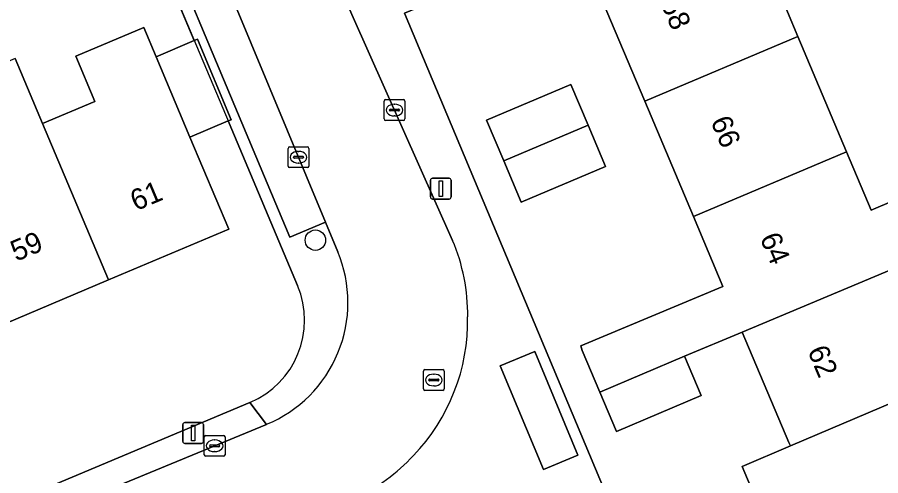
# Model space of a CAD drawing. Extents: x 157767 to 159172, y 387839 to 389425.
# Drawn here: x 158941.49 to 158982.89, y 388129.26 to 388151.24 of the extents above; entities that cross this region are included whole.
import ezdxf

# ---------------------------------------------------------------- set-up
doc = ezdxf.new("R2010")
doc.units = 0
for name, color, linetype in [('IMGEO_Boom', 7, 'Continuous'), ('IMGEO_Erf', 7, 'Continuous'), ('IMGEO_Kolk', 7, 'Continuous'), ('IMGEO_Lichtmast', 7, 'Continuous'), ('IMGEO_Muur', 7, 'Continuous'), ('IMGEO_Pand', 7, 'Continuous'), ('IMGEO_Pand_nummerreeks', 7, 'Continuous'), ('IMGEO_Parkeervlak_open', 7, 'Continuous'), ('IMGEO_Rijbaan_lokaal_open', 7, 'Continuous'), ('IMGEO_Rioolput', 7, 'Continuous'), ('IMGEO_Voetpad_open', 7, 'Continuous')]:
    doc.layers.add(name, color=color, linetype=linetype)

msp = doc.modelspace()

# ---------------------------------------------------------------- linework, layer by layer
at = {"layer": 'IMGEO_Boom'}
msp.add_circle((158955.781, 388140.551), 0.489, dxfattribs=at)
at = {"layer": 'IMGEO_Erf'}
for points in [[(159000, 388135.956), (159000.62, 388136.217), (159000, 388137.619), (158999.939, 388137.764), (158996.953, 388144.862), (158994.605, 388143.866), (158993.067, 388147.494), (158995.415, 388148.489), (158989.11, 388163.499), (158960.785, 388151.731), (158960.049, 388151.425), (158969.624, 388128.603), (158976.308, 388112.673), (158976.471, 388112.284), (158981.931, 388116.011), (158982.857, 388113.648), (158986.676, 388116.918), (159002.853, 388130.771), (159002.664, 388131.38), (159000, 388130.255), (158998.055, 388129.433), (158997.033, 388131.851), (158996.011, 388134.27)], [(158968.857, 388146.061), (158969.694, 388144.078), (158965.649, 388142.369), (158964.811, 388144.35), (158963.986, 388146.303), (158968.032, 388148.013)]]:
    msp.add_lwpolyline(points, close=True, dxfattribs=at)
for points in [[(158947.552, 388150.74), (158948.139, 388149.347), (158949.973, 388150.121), (158944.945, 388162.027), (158939.792, 388159.853)], [(158988.377, 388121.426), (158981.051, 388118.331), (158978.616, 388124.096), (158976.245, 388129.706), (158978.558, 388130.687), (158978.485, 388130.86), (158976.251, 388136.147), (158973.488, 388134.987), (158974.286, 388133.098), (158970.219, 388131.38), (158969.422, 388133.266), (158968.579, 388135.26), (158968.504, 388135.487), (158975.326, 388138.337), (158973.912, 388141.684), (158971.577, 388147.211), (158969.132, 388152.997), (158976.474, 388156.1), (158978.421, 388151.495), (158978.919, 388150.315), (158981.254, 388144.788), (158982.435, 388141.992), (158985.475, 388143.277)], [(158941.389, 388149.258), (158942.704, 388146.144), (158945.204, 388147.199), (158944.291, 388149.365), (158947.552, 388150.74)], [(158954.93, 388138.382), (158951.643, 388146.165), (158951.601, 388146.264), (158949.766, 388145.49), (158951.626, 388141.079), (158945.865, 388138.649), (158940.353, 388136.324)], [(158907.823, 388113.94), (158952.637, 388132.769)]]:
    msp.add_lwpolyline(points, dxfattribs=at)
msp.add_arc((158950.977, 388136.722), 4.288, 292.7837, 22.7747, dxfattribs=at)
at = {"layer": 'IMGEO_Kolk'}
for p, q in [((158959.074, 388146.361), (158959.074, 388147.213)), ((158959.149, 388147.287), (158960.001, 388147.287)), ((158959.562, 388147.067), (158959.587, 388147.067)), ((158960.075, 388147.213), (158960.075, 388146.361)), ((158959.333, 388146.781), (158959.333, 388146.793)), ((158959.771, 388146.744), (158959.373, 388146.744)), ((158959.376, 388146.83), (158959.774, 388146.83)), ((158959.817, 388146.793), (158959.817, 388146.781)), ((158960.001, 388146.287), (158959.149, 388146.287)), ((158959.585, 388146.507), (158959.56, 388146.507)), ((158954.473, 388144.101), (158954.473, 388144.953)), ((158954.548, 388145.027), (158955.4, 388145.027)), ((158955.474, 388144.953), (158955.474, 388144.101)), ((158954.732, 388144.521), (158954.732, 388144.533)), ((158955.17, 388144.484), (158954.772, 388144.484)), ((158954.775, 388144.57), (158955.173, 388144.57)), ((158954.961, 388144.807), (158954.986, 388144.807)), ((158955.216, 388144.533), (158955.216, 388144.521)), ((158954.984, 388144.247), (158954.959, 388144.247)), ((158955.4, 388144.027), (158954.548, 388144.027)), ((158950.451, 388130.268), (158950.451, 388131.12)), ((158950.526, 388131.194), (158951.378, 388131.194)), ((158950.939, 388130.974), (158950.964, 388130.974)), ((158951.452, 388131.12), (158951.452, 388130.268)), ((158950.71, 388130.688), (158950.71, 388130.7)), ((158951.148, 388130.651), (158950.75, 388130.651)), ((158950.753, 388130.737), (158951.151, 388130.737)), ((158950.962, 388130.414), (158950.937, 388130.414)), ((158951.194, 388130.7), (158951.194, 388130.688)), ((158951.378, 388130.194), (158950.526, 388130.194))]:
    msp.add_line(p, q, dxfattribs=at)
for points in [[(158959.074, 388146.361), (158959.074, 388147.213)], [(158959.149, 388147.287), (158960.001, 388147.287)], [(158960.075, 388147.213), (158960.075, 388146.361)], [(158960.001, 388146.287), (158959.149, 388146.287)], [(158954.473, 388144.101), (158954.473, 388144.953)], [(158954.548, 388145.027), (158955.4, 388145.027)], [(158955.474, 388144.953), (158955.474, 388144.101)], [(158955.4, 388144.027), (158954.548, 388144.027)], [(158950.451, 388130.268), (158950.451, 388131.12)], [(158950.526, 388131.194), (158951.378, 388131.194)], [(158951.452, 388131.12), (158951.452, 388130.268)], [(158951.378, 388130.194), (158950.526, 388130.194)]]:
    msp.add_lwpolyline(points, dxfattribs=at)
for centre, radius, start, end in [((158959.151, 388147.211), 0.0765, 91.552, 178.448), ((158959.151, 388147.211), 0.0765, 91.552, 178.448), ((158959.999, 388147.211), 0.0765, 1.552, 88.448), ((158959.999, 388147.211), 0.0765, 1.552, 88.448), ((158959.373, 388146.79), 0.0403, 85.8775, 175.7526), ((158959.37, 388146.78), 0.0366, 178.938, 274.7102), ((158959.774, 388146.787), 0.043, 264.8664, 352.4533), ((158959.778, 388146.792), 0.0386, 1.7309, 96.639), ((158959.151, 388146.363), 0.0765, 181.552, 268.448), ((158959.151, 388146.363), 0.0765, 181.552, 268.448), ((158959.999, 388146.363), 0.0765, 271.552, 358.448), ((158959.999, 388146.363), 0.0765, 271.552, 358.448), ((158954.55, 388144.951), 0.0765, 91.552, 178.448), ((158954.55, 388144.951), 0.0765, 91.552, 178.448), ((158955.398, 388144.951), 0.0765, 1.552, 88.448), ((158955.398, 388144.951), 0.0765, 1.552, 88.448), ((158954.772, 388144.53), 0.0403, 85.8775, 175.7526), ((158954.769, 388144.52), 0.0366, 178.938, 274.7102), ((158955.173, 388144.527), 0.043, 264.8664, 352.4533), ((158955.177, 388144.532), 0.0386, 1.7309, 96.639), ((158954.55, 388144.103), 0.0765, 181.552, 268.448), ((158954.55, 388144.103), 0.0765, 181.552, 268.448), ((158955.398, 388144.103), 0.0765, 271.552, 358.448), ((158955.398, 388144.103), 0.0765, 271.552, 358.448), ((158950.528, 388131.118), 0.0765, 91.552, 178.448), ((158950.528, 388131.118), 0.0765, 91.552, 178.448), ((158951.376, 388131.118), 0.0765, 1.552, 88.448), ((158951.376, 388131.118), 0.0765, 1.552, 88.448), ((158950.75, 388130.697), 0.0403, 85.8775, 175.7526), ((158950.747, 388130.687), 0.0366, 178.938, 274.7102), ((158951.151, 388130.694), 0.043, 264.8664, 352.4533), ((158951.155, 388130.699), 0.0386, 1.7309, 96.639), ((158950.528, 388130.27), 0.0765, 181.552, 268.448), ((158950.528, 388130.27), 0.0765, 181.552, 268.448), ((158951.376, 388130.27), 0.0765, 271.552, 358.448), ((158951.376, 388130.27), 0.0765, 271.552, 358.448)]:
    msp.add_arc(centre, radius, start, end, dxfattribs=at)
for centre, major_axis, ratio, start_param, end_param in [((158959.561, 388146.787), (-0.387, 0.002), 0.722429, 4.712389, 7.853982), ((158959.586, 388146.787), (-0.39, 0.002), 0.717154, 1.570796, 4.712389), ((158954.96, 388144.527), (-0.387, 0.002), 0.722429, 4.712389, 7.853982), ((158954.985, 388144.527), (-0.39, 0.002), 0.717154, 1.570796, 4.712389), ((158950.938, 388130.694), (-0.387, 0.002), 0.722429, 4.712389, 7.853982), ((158950.963, 388130.694), (-0.39, 0.002), 0.717154, 1.570796, 4.712389)]:
    msp.add_ellipse(centre, major_axis=major_axis, ratio=ratio, start_param=start_param, end_param=end_param, dxfattribs=at)
at = {"layer": 'IMGEO_Lichtmast'}
for p, q in [((158961.299, 388142.621), (158961.299, 388143.421)), ((158961.299, 388143.421), (158961.299, 388142.621)), ((158961.399, 388143.521), (158962.189, 388143.521)), ((158962.189, 388143.521), (158961.399, 388143.521)), ((158962.289, 388143.421), (158962.289, 388142.621)), ((158962.289, 388142.621), (158962.289, 388143.421)), ((158962.189, 388142.521), (158961.399, 388142.521)), ((158961.399, 388142.521), (158962.189, 388142.521)), ((158949.425, 388130.908), (158949.425, 388131.708)), ((158949.425, 388131.708), (158949.425, 388130.908)), ((158949.525, 388131.808), (158950.315, 388131.808)), ((158950.315, 388131.808), (158949.525, 388131.808)), ((158950.415, 388131.708), (158950.415, 388130.908)), ((158950.415, 388130.908), (158950.415, 388131.708)), ((158950.315, 388130.808), (158949.525, 388130.808)), ((158949.525, 388130.808), (158950.315, 388130.808))]:
    msp.add_line(p, q, dxfattribs=at)
for points in [[(158961.719, 388143.396), (158961.869, 388143.396), (158961.869, 388142.646), (158961.719, 388142.646), (158961.719, 388143.396)], [(158949.845, 388131.683), (158949.995, 388131.683), (158949.995, 388130.933), (158949.845, 388130.933), (158949.845, 388131.683)]]:
    msp.add_lwpolyline(points, dxfattribs=at)
for centre, start, end in [((158961.399, 388143.421), 90, 180), ((158961.399, 388143.421), 90, 180), ((158962.189, 388143.421), 0, 90), ((158962.189, 388143.421), 360, 90), ((158961.399, 388142.621), 180, 270), ((158961.399, 388142.621), 180, 270), ((158962.189, 388142.621), 270, 0), ((158962.189, 388142.621), 270, 0), ((158949.525, 388131.708), 90, 180), ((158949.525, 388131.708), 90, 180), ((158950.315, 388131.708), 0, 90), ((158950.315, 388131.708), 360, 90), ((158949.525, 388130.908), 180, 270), ((158949.525, 388130.908), 180, 270), ((158950.315, 388130.908), 270, 0), ((158950.315, 388130.908), 270, 0)]:
    msp.add_arc(centre, 0.1, start, end, dxfattribs=at)
at = {"layer": 'IMGEO_Muur'}
msp.add_lwpolyline([(158944.945, 388162.027), (158951.643, 388146.165)], dxfattribs=at)
at = {"layer": 'IMGEO_Pand'}
for points in [[(158978.919, 388150.315), (158978.421, 388151.495), (158976.474, 388156.1), (158969.132, 388152.997), (158971.577, 388147.211)], [(158949.766, 388145.49), (158948.139, 388149.347), (158947.552, 388150.74), (158944.291, 388149.365), (158945.204, 388147.199), (158942.704, 388146.144), (158945.865, 388138.649), (158951.626, 388141.079)], [(158981.254, 388144.788), (158978.919, 388150.315), (158971.577, 388147.211), (158973.912, 388141.684)], [(158949.973, 388150.121), (158948.139, 388149.347), (158949.766, 388145.49), (158951.601, 388146.264), (158951.749, 388146.326), (158950.122, 388150.184)], [(158942.704, 388146.144), (158941.389, 388149.258), (158935.771, 388146.886), (158936.198, 388145.874), (158937.53, 388142.714), (158940.243, 388136.278), (158940.353, 388136.324), (158945.865, 388138.649)], [(158968.857, 388146.061), (158968.032, 388148.013), (158963.986, 388146.303), (158964.811, 388144.35)], [(158968.857, 388146.061), (158964.811, 388144.35), (158965.649, 388142.369), (158969.694, 388144.078)], [(158981.254, 388144.788), (158973.912, 388141.684), (158975.326, 388138.337), (158968.504, 388135.487), (158968.579, 388135.26), (158969.422, 388133.266), (158973.488, 388134.987), (158976.251, 388136.147), (158983.606, 388139.219), (158986.632, 388140.541), (158985.475, 388143.277), (158982.435, 388141.992)], [(158983.606, 388139.219), (158976.251, 388136.147), (158978.485, 388130.86), (158978.558, 388130.687), (158983.567, 388132.81), (158983.641, 388132.635), (158985.972, 388133.62)], [(158973.488, 388134.987), (158969.422, 388133.266), (158970.219, 388131.38), (158974.286, 388133.098)], [(158986.49, 388133.706), (158986.019, 388133.508), (158985.972, 388133.62), (158983.641, 388132.635), (158983.567, 388132.81), (158978.558, 388130.687), (158976.245, 388129.706), (158978.616, 388124.096), (158985.931, 388127.215), (158988.736, 388128.403)]]:
    msp.add_lwpolyline(points, close=True, dxfattribs=at)
at = {"layer": 'IMGEO_Parkeervlak_open'}
for points in [[(158947.397, 388162.567), (158945.682, 388161.839), (158954.55, 388140.693), (158956.265, 388141.421), (158950.876, 388154.368)], [(158966.713, 388129.562), (158968.367, 388130.252), (158966.297, 388135.219), (158964.643, 388134.529)]]:
    msp.add_lwpolyline(points, close=True, dxfattribs=at)
at = {"layer": 'IMGEO_Rijbaan_lokaal_open'}
for points in [[(158962.362, 388140.54), (158957.53, 388151.375), (158955.538, 388156.061), (158946.155, 388178.139), (158944.877, 388181.147), (158935.987, 388202.537), (158927.632, 388222.6), (158925.58, 388227.526), (158919.009, 388230.287), (158922.802, 388220.954), (158932.194, 388198.662), (158938.422, 388183.849), (158944.504, 388169.384), (158945.86, 388166.188), (158947.397, 388162.567), (158950.876, 388154.368), (158956.265, 388141.421), (158956.858, 388139.996)], [(158953.438, 388131.723), (158942.555, 388127.219), (158929.482, 388121.771), (158908.943, 388113.158), (158897.252, 388108.195), (158891.48, 388105.745), (158883.253, 388102.33), (158873.768, 388098.392), (158867.612, 388095.766), (158855.826, 388090.739), (158841.985, 388084.913)]]:
    msp.add_lwpolyline(points, dxfattribs=at)
for centre, radius, start, end in [((158954.008, 388136.99), 9.077, 359.24, 23.0194), ((158951.021, 388137.566), 6.323, 292.4776, 22.6027), ((158953.736, 388136.696), 9.349, 316.1975, 1.0645), ((158953.346, 388136.961), 9.815, 296.493, 316.66)]:
    msp.add_arc(centre, radius, start, end, dxfattribs=at)
at = {"layer": 'IMGEO_Rioolput'}
for p, q in [((158960.959, 388133.421), (158960.959, 388134.273)), ((158961.034, 388134.347), (158961.886, 388134.347)), ((158961.447, 388134.127), (158961.472, 388134.127)), ((158961.96, 388134.273), (158961.96, 388133.421)), ((158961.218, 388133.841), (158961.218, 388133.853)), ((158961.656, 388133.804), (158961.258, 388133.804)), ((158961.261, 388133.89), (158961.659, 388133.89)), ((158961.702, 388133.853), (158961.702, 388133.841)), ((158961.886, 388133.347), (158961.034, 388133.347)), ((158961.47, 388133.567), (158961.445, 388133.567))]:
    msp.add_line(p, q, dxfattribs=at)
for points in [[(158960.959, 388133.421), (158960.959, 388134.273)], [(158961.034, 388134.347), (158961.886, 388134.347)], [(158961.96, 388134.273), (158961.96, 388133.421)], [(158961.886, 388133.347), (158961.034, 388133.347)]]:
    msp.add_lwpolyline(points, dxfattribs=at)
for centre, radius, start, end in [((158961.036, 388134.271), 0.0765, 91.552, 178.448), ((158961.036, 388134.271), 0.0765, 91.552, 178.448), ((158961.884, 388134.271), 0.0765, 1.552, 88.448), ((158961.884, 388134.271), 0.0765, 1.552, 88.448), ((158961.258, 388133.85), 0.0403, 85.8775, 175.7526), ((158961.255, 388133.84), 0.0366, 178.938, 274.7102), ((158961.659, 388133.847), 0.043, 264.8664, 352.4533), ((158961.663, 388133.852), 0.0386, 1.7309, 96.639), ((158961.036, 388133.423), 0.0765, 181.552, 268.448), ((158961.036, 388133.423), 0.0765, 181.552, 268.448), ((158961.884, 388133.423), 0.0765, 271.552, 358.448), ((158961.884, 388133.423), 0.0765, 271.552, 358.448)]:
    msp.add_arc(centre, radius, start, end, dxfattribs=at)
for centre, major_axis, ratio, start_param, end_param in [((158961.446, 388133.847), (-0.387, 0.002), 0.722429, 4.712389, 7.853982), ((158961.471, 388133.847), (-0.39, 0.002), 0.717154, 1.570796, 4.712389)]:
    msp.add_ellipse(centre, major_axis=major_axis, ratio=ratio, start_param=start_param, end_param=end_param, dxfattribs=at)
at = {"layer": 'IMGEO_Voetpad_open'}
for points in [[(158969.624, 388128.603), (158960.049, 388151.425), (158960.785, 388151.731), (158959.556, 388154.491), (158957.541, 388159.488), (158954.87, 388165.85), (158951.65, 388173.52), (158948.011, 388182.082), (158944.235, 388189.449), (158930.319, 388222.217), (158929.837, 388223.351), (158929.775, 388223.498), (158927.716, 388228.455), (158925.58, 388227.526), (158927.632, 388222.6), (158935.987, 388202.537), (158944.877, 388181.147), (158946.155, 388178.139), (158947.823, 388178.847), (158957.205, 388156.769), (158955.538, 388156.061), (158957.53, 388151.375), (158962.362, 388140.54)], [(158945.682, 388161.839), (158947.397, 388162.567), (158945.86, 388166.188), (158944.146, 388165.46), (158936.708, 388183.121), (158936.14, 388182.877), (158944.206, 388163.777), (158944.945, 388162.027), (158949.973, 388150.121), (158950.122, 388150.184), (158951.749, 388146.326), (158951.601, 388146.264), (158951.643, 388146.165), (158954.93, 388138.382)], [(158956.858, 388139.996), (158956.265, 388141.421), (158954.55, 388140.693), (158945.682, 388161.839)], [(158873.768, 388098.392), (158883.253, 388102.33), (158882.54, 388104.048), (158896.525, 388109.907), (158897.252, 388108.195), (158908.943, 388113.158), (158929.482, 388121.771), (158942.555, 388127.219), (158953.438, 388131.723), (158952.637, 388132.769), (158907.823, 388113.94), (158907.126, 388115.595), (158904.235, 388114.372), (158900.257, 388112.735), (158899.188, 388112.326), (158891.439, 388109.144), (158885.419, 388106.615), (158872.529, 388101.181), (158871.78, 388102.991), (158871.092, 388104.747), (158863.365, 388101.383), (158865.385, 388098.174), (158857.731, 388094.946), (158841.12, 388087.942)], [(158952.637, 388132.769), (158953.438, 388131.723)]]:
    msp.add_lwpolyline(points, dxfattribs=at)
msp.add_lwpolyline([(158964.643, 388134.529), (158966.297, 388135.219), (158968.367, 388130.252), (158966.713, 388129.562)], close=True, dxfattribs=at)
for centre, radius, start, end in [((158954.008, 388136.99), 9.077, 359.24, 23.0194), ((158951.021, 388137.566), 6.323, 292.4776, 22.6027), ((158950.977, 388136.722), 4.288, 292.7837, 22.7747), ((158953.736, 388136.696), 9.349, 316.1975, 1.0645), ((158953.346, 388136.961), 9.815, 296.493, 316.66)]:
    msp.add_arc(centre, radius, start, end, dxfattribs=at)

# ---------------------------------------------------------------- texts
at = {"layer": 'IMGEO_Pand_nummerreeks'}
for s, rotation, p in [('68', 292.9043, (158972.327, 388151.908)), ('66', 292.9043, (158974.716, 388146.254)), ('61', 22.8725, (158947.172, 388141.934)), ('59', 22.8725, (158941.431, 388139.513)), ('64', 292.9043, (158977.079, 388140.661)), ('62', 292.9066, (158979.365, 388135.251))]:
    msp.add_text(s, height=1, rotation=rotation, dxfattribs=at).set_placement(p)

doc.saveas('drawing.dxf')
